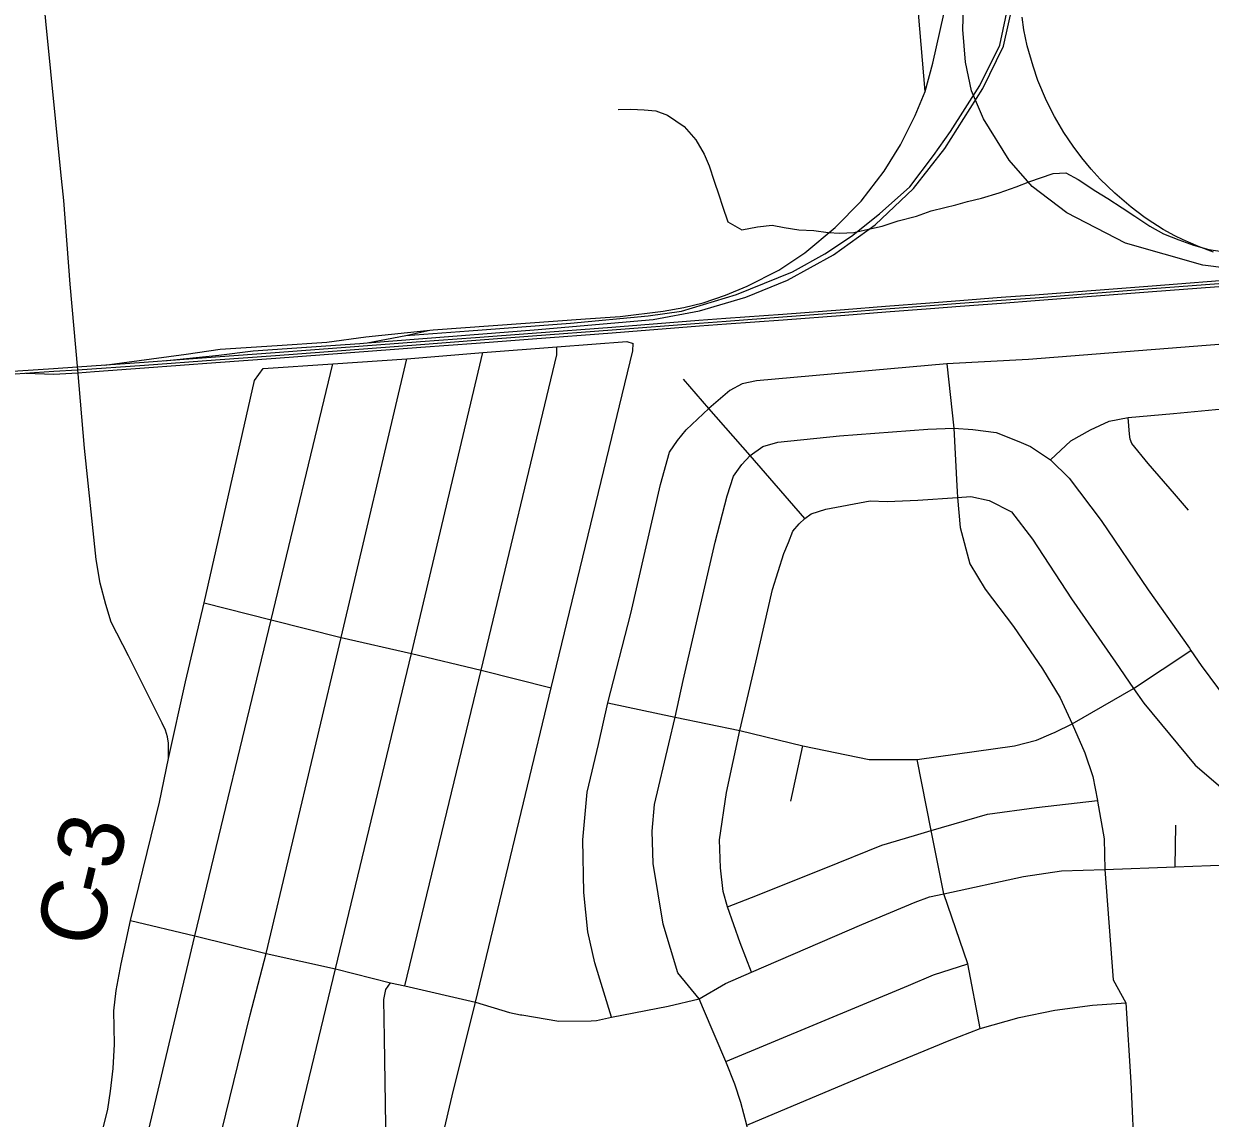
# Model space of a CAD drawing. Extents: x 114843 to 284848, y 317643 to 566895.
# Drawn here: x 164762 to 170198, y 383511 to 388525 of the extents above; entities that cross this region are included whole.
import ezdxf

# ---------------------------------------------------------------- set-up
doc = ezdxf.new("R2010")
doc.units = 0
for name, color, linetype in [('GM_X_County_Road', 7, 'Continuous'), ('GM_X_County_Road_Text', 7, 'Continuous'), ('GM_X_Minor_River', 7, 'Continuous'), ('GM_X_Rail_Line', 7, 'Continuous'), ('GM_X_Township_Road', 7, 'Continuous')]:
    doc.layers.add(name, color=color, linetype=linetype)

msp = doc.modelspace()

# ---------------------------------------------------------------- linework, layer by layer
at = {"layer": 'GM_X_County_Road'}
for points in [[(164932.4, 387845.1), (164817.9, 389000.6), (164780.9, 389157.7), (164729.1, 389293.2), (164691.2, 389378.1), (164632.8, 389467.3)], [(165377.9, 385358.1), (165241.2, 385629), (165163, 385783.6), (165138.2, 385865), (165111.5, 385962.6), (165093.7, 386071), (165040.7, 386580.9), (165009.4, 386940.2), (164975.2, 387331.9), (164945.2, 387715.6), (164932.4, 387845.1)], [(165010.4, 382972.8), (165020.2, 383011.9), (165066.7, 383197.9), (165115.3, 383422.2), (165147.2, 383551.8), (165158.7, 383634.9), (165172.3, 383739), (165176.9, 383850.3), (165174, 384002.7), (165185.9, 384096), (165208.3, 384218.2), (165251.7, 384417.5), (165384.1, 384958.4), (165425.7, 385158.6), (165425.2, 385229.5), (165420.6, 385258.2), (165411.4, 385288.6), (165396.8, 385320.8), (165377.9, 385358.1)]]:
    msp.add_lwpolyline(points, dxfattribs=at)
at = {"layer": 'GM_X_Minor_River'}
msp.add_lwpolyline([(167485.7, 388131.8), (167543.8, 388133.6), (167603.8, 388131.3), (167657.7, 388127.1), (167711.7, 388106.9), (167787.4, 388054.5), (167841.2, 387994.2), (167878.9, 387928), (167902.7, 387873.8), (167924.4, 387803.7), (167946.1, 387741.5), (167963.9, 387689.4), (167987.5, 387617.2), (168051.4, 387580.9), (168123.5, 387594.6), (168191.5, 387602.4), (168245.5, 387592.2), (168313.5, 387581.9), (168381.5, 387577.6), (168447.4, 387569.4), (168501.4, 387565.2), (168565.5, 387568.9), (168645.5, 387586.6), (168695.6, 387598.5), (168767.7, 387622.2), (168851.8, 387643.9), (168920, 387667.7), (168982, 387683.5), (169032.1, 387695.3), (169086.2, 387711.2), (169150.3, 387726.9), (169230.4, 387750.7), (169308.5, 387778.4), (169370.7, 387802.2), (169420.7, 387820.1), (169478.8, 387839.9), (169536.9, 387841.6), (169592.7, 387811.4), (169674.5, 387759), (169728.4, 387724.8), (169794.2, 387682.4), (169852, 387644.2), (169921.9, 387597.8), (169983.7, 387563.6), (170053.6, 387535.3), (170121.5, 387511), (170191.4, 387490.7), (170263.4, 387480.4)], dxfattribs=at)
at = {"layer": 'GM_X_Rail_Line'}
for p, q in [((168892, 388214.2), (168840.1, 388824.6)), ((166334.9, 387063), (166513.1, 387096.6)), ((166513.1, 387096.6), (166622, 387121.7))]:
    msp.add_line(p, q, dxfattribs=at)
for points in [[(170721.1, 387385.1), (170569.8, 387385.5), (170392.7, 387390.7), (170164.6, 387419), (169809.7, 387520.6), (169541.7, 387659.4), (169382, 387779.3), (169276.9, 387899.7), (169159.7, 388090.2), (169104.1, 388218.7), (169077.1, 388350.1), (169064.3, 388498.4), (169067.5, 388600), (169098.6, 388796.9), (169141.6, 388967.8), (169304.6, 389672.1), (169334.7, 389828.6), (169359.2, 390038.4), (169391.8, 390398.4)], [(166334.9, 387063), (167100.1, 387123.5), (167645.3, 387170.4), (167857.3, 387209.7), (168070.4, 387272.4), (168261.3, 387350.6), (168471.4, 387466.7), (168663.1, 387604.8), (168839, 387770.2), (168982.3, 387953.5), (169156.1, 388228.2), (169251, 388422.9), (169293.9, 388613.4), (169308.2, 388797.1), (169338.7, 389447.1), (169358.2, 389819.7), (169381.5, 390066.1)], [(166513.1, 387096.6), (166800.7, 387118.2), (167266.7, 387152.8), (167623.2, 387186.6), (167775.4, 387208.5), (168027.5, 387284.6), (168284.6, 387388), (168432.4, 387471.1), (168554.3, 387551.4), (168682.4, 387653.9), (168820.9, 387778.6), (168930.5, 387921.3), (169007.9, 388031.3), (169143.1, 388243.2), (169234.2, 388427.5), (169275.8, 388621.8), (169299.4, 388963.1), (169359.2, 390038.4)], [(165131.4, 386961.6), (165505.7, 387010.9), (165662.4, 387034.1), (165923.5, 387050.5), (166151.1, 387066.6), (166329.1, 387090.7), (166637.2, 387123.3), (167336, 387173.4), (167494.4, 387184.4), (167691.4, 387207.9), (167786.5, 387224.6), (167874.7, 387247.3), (167976.5, 387281.5), (168076, 387322.6), (168221.6, 387396), (168340.6, 387476.1), (168479.9, 387591.3), (168599.4, 387712.5), (168704.2, 387849.6), (168778.1, 387971), (168846.5, 388104.7), (168892, 388214.2), (168926.4, 388344.5), (169074.5, 389006.8)], [(170212.3, 387479.2), (170144.5, 387504.4), (170074.6, 387535.6), (170035.2, 387554), (169981.9, 387583.2), (169908.8, 387630), (169893, 387641.4), (169835.7, 387684.4), (169760.7, 387748.8), (169694.4, 387813.5), (169651.8, 387858.5), (169609.2, 387910.4), (169569.9, 387964.1), (169526.5, 388027.7), (169483.8, 388100.2), (169447.7, 388172.4), (169408.1, 388265.6), (169386.2, 388331.3), (169359.5, 388424.9), (169344.5, 388497.3), (169336.9, 388556.1)], [(164454.5, 386916.1), (164898.5, 386946.2), (165007.2, 386952.8), (165313.9, 386974.7), (165639.9, 386998.9), (165914.2, 387018.8), (166579, 387069.4), (166832, 387088.6), (167091.1, 387108.4), (167456.3, 387135.6), (167855.4, 387166.9), (167978.9, 387175.9), (168239.1, 387195.5), (168522.1, 387216.7), (168710.3, 387232), (168913.9, 387246.9), (169050.8, 387257.9), (169239.6, 387272), (169394.4, 387283.3), (169931.2, 387324.9), (170358, 387357.5), (170721.1, 387385.1)], [(164455.4, 386903), (164899.4, 386933.1), (165008.1, 386939.7), (165314.9, 386961.6), (165640.8, 386985.8), (165915.2, 387005.7), (166580, 387056.4), (166833, 387075.6), (167092.1, 387095.3), (167457.3, 387122.5), (167856.4, 387153.8), (167979.9, 387162.9), (168240, 387182.4), (168523.1, 387203.6), (168711.3, 387219), (168914.9, 387233.9), (169051.8, 387244.9), (169240.5, 387258.9), (169395.4, 387270.3), (169932.2, 387311.8), (170359, 387344.4)], [(164771.3, 386924.4), (164900.2, 386920), (165009, 386926.6), (165086.4, 386932.1), (165315.8, 386948.5), (165641.8, 386972.8), (165916.1, 386992.6), (166581, 387043.3), (166834, 387062.5), (167093.1, 387082.3), (167458.3, 387109.4), (167857.4, 387140.7), (167980.9, 387149.8), (168241, 387169.3), (168524.1, 387190.6), (168712.3, 387205.9), (168915.9, 387220.8), (169052.8, 387231.8), (169241.5, 387245.8), (169396.4, 387257.2), (169933.2, 387298.7), (170360, 387331.3)], [(165403.3, 386981.4), (165655.5, 387006.3), (165812.9, 387027), (166302.3, 387060.5), (166334.9, 387063)]]:
    msp.add_lwpolyline(points, dxfattribs=at)
at = {"layer": 'GM_X_Township_Road'}
for p, q in [((165896.1, 385795), (166177.7, 386967.3)), ((168276.5, 384963.5), (168330.9, 385216.4)), ((170036.7, 384662.4), (170040.7, 384853)), ((166441.5, 384131.7), (166508.5, 384118))]:
    msp.add_line(p, q, dxfattribs=at)
for points in [[(165858.3, 386945.4), (166177.7, 386967.3), (166516.9, 386989.5), (166865.8, 387019), (167204.3, 387045.6), (167524.3, 387069.3), (167554.3, 387060.9)], [(171090.9, 386992.6), (171014.8, 387046.7), (170946.6, 387082.7), (170884.6, 387096.7), (170820.5, 387100.6), (170315.7, 387062), (169364.8, 386986.9), (168991.9, 386966.5), (168119.3, 386889.6), (168053.2, 386875.5), (167997.2, 386845.3), (167901.1, 386763.1)], [(166189.5, 384195.8), (166538.9, 385639.9), (166865.8, 387019)], [(166508.5, 384118), (166858.1, 385563.4), (167204.6, 387008.6), (167204.3, 387045.6)], [(166603.6, 383085.8), (166648.5, 383288.4), (166725.2, 383614.2), (166832.3, 384042.1), (166942.7, 384505.7), (167178.5, 385482.4), (167553.1, 387026.8), (167554.3, 387060.9)], [(165872.7, 384265.6), (166216.3, 385713.7), (166516.9, 386989.5)], [(168991.9, 386966.5), (169022.5, 386672), (169037.7, 386408.1)], [(165425.7, 385158.6), (165502.2, 385509.8), (165588.3, 385872.8), (165819.3, 386891), (165858.3, 386945.4)], [(168339.9, 386258.4), (168089.4, 386546.5), (167901.1, 386763.1), (167784.9, 386897.3)], [(167454.3, 383974.6), (167377.7, 384223), (167345.6, 384365.3), (167327.5, 384545.7), (167323.4, 384786.2), (167343.3, 385004.7), (167395.3, 385223.2), (167437.8, 385414.1), (167543.1, 385822.7), (167679, 386414.1), (167721, 386562.4), (167757, 386616.6), (167797, 386664.7), (167901.1, 386763.1)], [(169466.4, 386527), (169559.2, 386614.3), (169649.3, 386664.5), (169735.4, 386704.7), (169821.5, 386721), (170029.7, 386739.1), (170350.1, 386769.5), (170560.4, 386777.7), (170640.4, 386791.8)], [(170098, 386296.2), (170033.9, 386372.3), (169913.7, 386510.5), (169839.5, 386602.6), (169831.5, 386622.6), (169827.5, 386644.7), (169821.5, 386721)], [(168089.4, 386546.5), (168147.5, 386588.9), (168217.6, 386609), (168499.9, 386637.4), (168904.4, 386667.8), (169022.5, 386672)], [(169022.5, 386672), (169110.6, 386666), (169216.8, 386652.1), (169320.9, 386612.1), (169375, 386588.1), (169443.1, 386542.1), (169466.4, 386527), (169551.3, 386444), (169697.6, 386249.7), (169914, 385931.2), (170102.4, 385664.8), (170109.8, 385653.8), (170156.5, 385584.7), (170270.7, 385430.5), (170364.9, 385334.3), (170483.1, 385242.2), (170601.2, 385144.1), (170773.5, 385034.1), (170853.6, 384980), (170923.8, 384930), (170967.8, 384885.9), (170985.9, 384871.9), (171003.9, 384833.9), (171014, 384727.6)], [(167745.7, 385349), (167783.6, 385516.2), (167929.4, 386149.8), (167985.4, 386362.3), (168013.4, 386452.5), (168051.4, 386506.7), (168089.4, 386546.5)], [(169037.7, 386408.1), (169039.2, 386381.7), (169040.7, 386355.3), (169052.8, 386217), (169096.9, 386050.7), (169167.1, 385934.5), (169297.3, 385764.3), (169429.6, 385569.9), (169509.8, 385437.7), (169564.8, 385318), (169624, 385185.3), (169660.1, 385077.1), (169681.4, 384967.2), (169682.2, 384962.9), (169712.3, 384790.5), (169714.4, 384650.2)], [(168339.9, 386258.4), (168369.9, 386280.5), (168436, 386300.6), (168640.2, 386338.9), (168718.3, 386336.9), (168858.5, 386343.1), (169040.7, 386355.3)], [(169040.7, 386355.3), (169100.8, 386359.3), (169184.9, 386341.4), (169287, 386289.4), (169383.2, 386163.2), (169561.6, 385890.8), (169764, 385600.3), (169847.1, 385480.1), (169894.2, 385412.1), (170128.7, 385127.7), (170276.9, 385001.5), (170423.2, 384903.4), (170493.3, 384855.4), (170523.3, 384815.3), (170541.3, 384781.3), (170563.4, 384689.1)], [(168096.7, 384179.6), (168044.5, 384313.8), (167986.1, 384479.2), (167966.3, 384550.3), (167954.2, 384658.5), (167950.2, 384786.8), (167982.1, 385003.3), (168042, 385288), (168115.9, 385600.7), (168191.9, 385933.6), (168243.9, 386098), (168265.9, 386148.1), (168285.9, 386200.2), (168313.9, 386234.3), (168339.9, 386258.4)], [(165588.3, 385872.8), (165896.1, 385795), (166216.3, 385713.7), (166538.9, 385639.9), (166858.1, 385563.4), (167178.5, 385482.4)], [(165225.8, 382987.8), (165234.5, 383023.5), (165275.2, 383209), (165545.1, 384346.8), (165896.1, 385795)], [(169468.7, 385271.3), (169487.8, 385279.4), (169564.8, 385318), (169847.1, 385480.1), (170109.8, 385653.8)], [(167437.8, 385414.1), (167745.7, 385349), (168042, 385288)], [(167876.6, 384009.9), (167856.3, 384057.9), (167758.3, 384177.3), (167692, 384399.7), (167645.8, 384678.3), (167641.8, 384826.6), (167651.7, 384948.9), (167717.7, 385225.5), (167745.7, 385349)], [(168042, 385288), (168330.9, 385216.4), (168634.8, 385154.3), (168737, 385154.4), (168855.1, 385154.5), (169301.6, 385217.1), (169401.7, 385243.2), (169468.7, 385271.3)], [(169144.5, 383921.5), (169086.7, 384217.8), (168977.6, 384539.3), (168919.3, 384829.8), (168855.1, 385154.5)], [(167986.1, 384479.2), (168096.5, 384522.4), (168428.8, 384655), (168693.1, 384761.5), (168843.3, 384805.7), (168919.3, 384829.8), (169177.6, 384904.2), (169401.9, 384934.5), (169681.4, 384967.2)], [(167037.8, 383985.3), (167043.4, 383984.1), (167213.7, 383956.2), (167361.9, 383956.4), (167385.9, 383958.4), (167454.3, 383974.6), (167714.3, 384024.9), (167856.3, 384057.9), (167976.5, 384127.4), (168096.7, 384179.6), (168601.2, 384398.6), (168845.4, 384501), (168911.5, 384525.2), (168977.6, 384539.3), (169342, 384617.8), (169516.2, 384644), (169714.4, 384650.2), (170036.7, 384662.4), (170361.2, 384674.9), (170563.4, 384689.1), (171014, 384727.6), (171394.8, 384727.7), (171635.3, 384727.2)], [(169714.4, 384650.2), (169752.7, 384145.1), (169810.8, 384039), (169833.5, 383676.2), (169851.5, 383309.3), (169853.5, 383268.6)], [(165251.7, 384417.5), (165545.1, 384346.8), (165872.7, 384265.6), (166189.5, 384195.8), (166441.5, 384131.7)], [(165571.9, 383024.6), (165612.5, 383224.3), (165798.5, 383984.8), (165872.7, 384265.6)], [(165934.4, 383047.5), (165938.4, 383124), (165961.6, 383246.5), (166189.5, 384195.8)], [(167977.9, 383770.2), (168815.3, 384118.5), (168929.6, 384168), (169086.7, 384217.8)], [(166436.7, 383076.3), (166424.1, 383276.9), (166414.1, 383878), (166411, 384055.1), (166421, 384100.4), (166441.5, 384131.7)], [(166508.5, 384118), (166832.3, 384042.1), (166986.8, 383995.8), (167037.8, 383985.3)], [(168075.4, 383479.1), (168694.9, 383739.6), (169001.7, 383866.7), (169144.5, 383921.5), (169323.2, 383972.2), (169486.2, 384005.5), (169658.7, 384028.8), (169810.8, 384039)], [(168085.9, 383164.3), (168091.4, 383204.2), (168097, 383244.1), (168091, 383379.4), (168075.4, 383479.1), (168048, 383583.1), (168019.5, 383667.4), (167977.9, 383770.2), (167876.6, 384009.9)]]:
    msp.add_lwpolyline(points, dxfattribs=at)

# ---------------------------------------------------------------- texts
at = {"layer": 'GM_X_County_Road_Text'}
for s, rotation, p in [('3', 76.2785, (165188.9, 384637.4)), ('-', 76.3701, (165160.2, 384518.9)), ('C', 77.164, (165106.1, 384281.5))]:
    msp.add_text(s, height=300, rotation=rotation, dxfattribs=at).set_placement(p)

doc.saveas('drawing.dxf')
